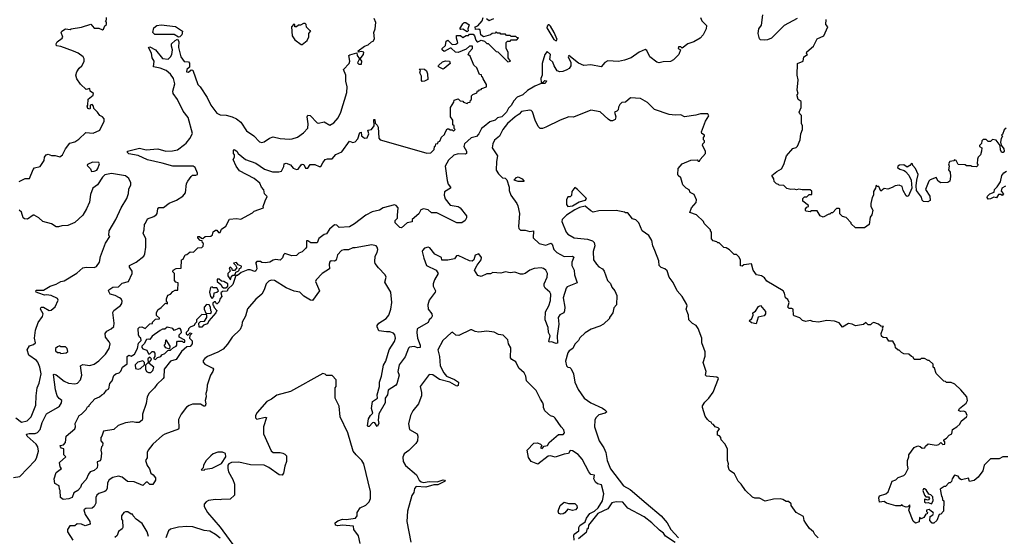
# Model space of a CAD drawing. Extents: x 1861455 to 2058065, y 200073 to 437907.
# Tile 447 of 574: x 2038629 to 2047155, y 336967 to 341446. Entities that reach past the tile are written whole.
import ezdxf

# ---------------------------------------------------------------- set-up
doc = ezdxf.new("R2010")
doc.units = 0

msp = doc.modelspace()

# ---------------------------------------------------------------- linework, layer by layer
at = {"layer": '0CON05XD'}
for points in [[(2045360, 341455), (2045250, 341395), (2045140, 341285), (2045105, 341270), (2045075, 341267.5), (2045045, 341270), (2045035, 341280), (2045022.5, 341325), (2045030, 341365), (2045051.7, 341398.3), (2045063.6, 341486.4)], [(2038625, 340043.3), (2038675, 340070), (2038715, 340070), (2038745, 340146.7), (2038758.3, 340161.7), (2038805, 340172.5), (2038840, 340225), (2038842.5, 340255), (2038857.5, 340275), (2038875, 340278.8), (2038905, 340267.5), (2038935, 340268), (2038975, 340257.5), (2039000, 340275), (2039026.2, 340325), (2039063.3, 340375), (2039105, 340388), (2039140.6, 340409.4), (2039202.3, 340467.7), (2039265, 340462.5), (2039323, 340487), (2039360, 340565), (2039361.2, 340585), (2039346.7, 340605), (2039323.8, 340613.8), (2039303.9, 340643.9), (2039270, 340675), (2039267.5, 340695), (2039255, 340710), (2039240, 340705), (2039240, 340675), (2039235, 340670), (2039220, 340675), (2039212.5, 340695), (2039220, 340705), (2039223, 340757), (2039265, 340790), (2039267.5, 340805), (2039240, 340825), (2039235, 340850), (2039205, 340840), (2039155, 340887.5), (2039122.7, 340932.7), (2039116.2, 340965), (2039123.3, 340995), (2039142.5, 341025), (2039167.5, 341045), (2039187, 341083), (2039187.5, 341105), (2039177.5, 341125), (2039136.1, 341156.1), (2039095, 341173.3), (2038985, 341213.3), (2038948.3, 341218.3), (2038943.3, 341235), (2038953.3, 341255), (2038997.5, 341285), (2039002.5, 341295), (2038987.5, 341335), (2038992.5, 341345), (2039025, 341366.2), (2039065, 341360), (2039075, 341367.5), (2039165, 341380), (2039245, 341407.5), (2039275, 341372.5), (2039315, 341372), (2039345, 341358.8), (2039355, 341362.5), (2039366.7, 341393.3), (2039380, 341405), (2039380, 341425), (2039372.5, 341435), (2039380, 341445), (2039380, 341465)], [(2044523.3, 341465), (2044536.4, 341436.4), (2044577.5, 341395), (2044573.3, 341365), (2044546.7, 341315), (2044522.5, 341285), (2044465.9, 341254.1), (2044414.1, 341235.9), (2044365, 341200), (2044355, 341210), (2044335, 341210), (2044330, 341195), (2044350, 341185), (2044337.5, 341145), (2044291.7, 341098.3), (2044265.6, 341084.4), (2044201.7, 341081.7), (2044165, 341072.5), (2044145, 341076.2), (2044086, 341125), (2044058.3, 341178.3), (2044045, 341187.5), (2043994, 341165), (2043923.3, 341115), (2043865, 341094.3), (2043815, 341084.2), (2043721.7, 341088.3), (2043695, 341073.8), (2043663, 341037), (2043573.6, 341053.6), (2043515, 341048.8), (2043467.7, 341067.7), (2043383.3, 341136.7), (2043377.5, 341125), (2043400, 341075), (2043400, 341045), (2043386, 341024), (2043367.7, 341012.3), (2043332.7, 340997.3), (2043305, 340993.5), (2043283.2, 341003.3), (2043256.6, 341045), (2043245, 341078.8), (2043220.8, 341100.8), (2043226.4, 341145), (2043195, 341170), (2043176.7, 341145), (2043152.5, 341065), (2043152.5, 340965), (2043142.5, 340935), (2043145, 340900), (2043158.3, 340901.7), (2043175, 340917.5), (2043190, 340915), (2043185, 340900), (2043175, 340893.3), (2043145, 340892.5), (2043089.3, 340870.7), (2043027, 340833), (2042986.7, 340795), (2042937, 340773), (2042908.3, 340741.7), (2042885, 340702.5), (2042860.8, 340679.2), (2042843.3, 340645), (2042802.5, 340605), (2042766.2, 340593.8), (2042745, 340574), (2042700.8, 340559.2), (2042650.4, 340519.5), (2042628, 340502), (2042605, 340457.5), (2042585, 340433.3), (2042538.8, 340421.2), (2042481.7, 340368.3), (2042476.2, 340345), (2042496.7, 340305), (2042497.5, 340285), (2042485, 340278.8), (2042425, 340283.8), (2042389.3, 340270.7), (2042340.7, 340229.3), (2042313.6, 340176.4), (2042331.7, 340051.7), (2042340.4, 340020.5), (2042360, 339995), (2042360, 339985), (2042306.4, 339953.6), (2042303.3, 339925), (2042312, 339892), (2042357.1, 339837.1), (2042425, 339827.5), (2042443.3, 339815), (2042497.5, 339745), (2042498.3, 339728.3), (2042487.5, 339705), (2042456.2, 339683.8), (2042415, 339683.3), (2042240, 339770), (2042195, 339771.2), (2042166.2, 339796.2), (2042125, 339807.5), (2042103.6, 339796.4), (2042085, 339762.5), (2042027.5, 339715), (2042026.4, 339693.6), (2041985, 339683.3), (2041935, 339640), (2041920, 339645), (2041880, 339685), (2041881.2, 339705), (2041900, 339725), (2041900.7, 339750.7), (2041907.5, 339815), (2041890, 339835), (2041875, 339840), (2041775, 339813.8), (2041745, 339794.3), (2041680, 339780), (2041625, 339750), (2041527.5, 339675), (2041485, 339651.2), (2041395, 339644), (2041375, 339663.8), (2041353.8, 339666.2), (2041310.4, 339629.5), (2041285, 339590), (2041265, 339583.3), (2041220, 339550), (2041205, 339512.5), (2041150.7, 339510.7), (2041125, 339530), (2041111.7, 339528.3), (2041112.5, 339475), (2041107.5, 339465), (2041076.1, 339433.9), (2041045, 339422.5), (2041025, 339402.5), (2040985, 339397.5), (2040925, 339417.5), (2040913, 339407), (2040905, 339380), (2040885, 339362.5), (2040845, 339367.5), (2040825, 339362.5), (2040795, 339343.8), (2040755, 339337.5), (2040725, 339340), (2040715, 339350), (2040681.7, 339348.3), (2040670, 339335), (2040677, 339327), (2040680, 339305), (2040681.2, 339285), (2040675, 339270), (2040665, 339263.8), (2040625, 339277.5), (2040603.6, 339276.4), (2040546.2, 339253.8), (2040515, 339227.5), (2040501.7, 339228.3), (2040475, 339150), (2040431.7, 339108.3), (2040425, 339092.5), (2040385, 339090), (2040371.7, 339078.3), (2040380, 339045), (2040365, 339030), (2040355, 339000), (2040338.3, 338981.7), (2040331.7, 338981.7), (2040325, 339000), (2040315, 339000), (2040301.7, 338988.3), (2040300, 338975), (2040308.3, 338968.3), (2040311.7, 338951.7), (2040336.7, 338925), (2040327.5, 338905), (2040267.5, 338835), (2040255, 338810), (2040221.7, 338798.3), (2040205, 338780), (2040181.7, 338781.7), (2040180, 338815), (2040195, 338830), (2040228.3, 338831.7), (2040250, 338865), (2040248.3, 338888.3), (2040205, 338890), (2040160, 338845), (2040160, 338825), (2040145, 338810), (2040140, 338795), (2040105, 338780), (2040090, 338765), (2040088.3, 338751.7), (2040070, 338735), (2040071.7, 338721.7), (2040085, 338710), (2040105, 338730), (2040120, 338725), (2040101.7, 338708.3), (2040100, 338685), (2040121.7, 338661.7), (2040122.5, 338635), (2040105, 338614), (2040075, 338610), (2040029.3, 338570.7), (2039985, 338500), (2039934, 338486), (2039880, 338415), (2039877.5, 338345), (2039872.5, 338335), (2039815.6, 338284.4), (2039796, 338255), (2039750.9, 338209.1), (2039732.3, 338177.7), (2039725, 338120), (2039692.5, 338025), (2039693.3, 337985), (2039688, 337975), (2039663.3, 337953.3), (2039635, 337952.5), (2039605, 337960), (2039545, 337951.2), (2039481.7, 337928.3), (2039445, 337892.5), (2039355, 337880), (2039340, 337835), (2039330, 337825), (2039330, 337795), (2039350, 337775), (2039347, 337753), (2039338.3, 337741.7), (2039330, 337715), (2039336.7, 337686.7), (2039332.5, 337635), (2039325, 337622.5), (2039298.3, 337611.7), (2039302.5, 337585), (2039298.3, 337561.7), (2039275, 337537.5), (2039240, 337525), (2039223.6, 337506.4), (2039205, 337460), (2039163.6, 337416.4), (2039155, 337390), (2039132.5, 337365), (2039097, 337343), (2039082.5, 337305), (2039055, 337293.3), (2039005, 337287.5), (2038982.5, 337305), (2038980, 337365), (2038972.5, 337375), (2038970, 337405), (2038933.9, 337423.9), (2038927.5, 337465), (2038945, 337520), (2038990, 337555), (2038978.3, 337568.3), (2038973, 337607), (2039027.5, 337655), (2039010, 337675), (2039010, 337725), (2038991.7, 337731.7), (2038981.7, 337741.7), (2038980, 337755), (2039008.3, 337761.7), (2039025, 337780), (2039030, 337835), (2039105, 337900), (2039112.5, 337915), (2039110, 337945), (2039142.5, 338015), (2039165, 338027.5), (2039203, 338067), (2039215, 338090), (2039230, 338095), (2039230, 338105), (2039280.7, 338159.3), (2039320, 338175), (2039340, 338195), (2039360, 338205), (2039380, 338235), (2039400, 338245), (2039408.3, 338291.7), (2039430, 338315), (2039445, 338360), (2039460, 338375), (2039490, 338385), (2039505, 338400), (2039520, 338435), (2039558.3, 338461.7), (2039560, 338525), (2039575, 338537.5), (2039595, 338530), (2039623, 338547), (2039650, 338595), (2039658.3, 338641.7), (2039680, 338665), (2039677.5, 338685), (2039667.5, 338695)], [(2039667.5, 338695), (2039657.5, 338715), (2039655, 338770), (2039665, 338780), (2039685, 338782.5), (2039715, 338770), (2039755, 338810), (2039778.3, 338811.7), (2039780, 338825), (2039805, 338850), (2039838.3, 338851.7), (2039838.3, 338858.3), (2039812.5, 338882.5), (2039813.3, 338905), (2039825, 338930), (2039855, 338950), (2039891.7, 338988.3), (2039908.3, 338981.7), (2039910, 338995), (2039900, 339005), (2039900, 339025), (2039911.7, 339058.3), (2039935, 339067.5), (2039955, 339090), (2039975, 339100), (2039998.3, 339101.7), (2040000, 339165), (2039981.7, 339171.7), (2039970, 339185), (2039970, 339245), (2039955, 339260), (2039957.5, 339275), (2039985, 339290), (2040028.3, 339291.7), (2040030, 339365), (2040045, 339370), (2040061.7, 339408.3), (2040075, 339410), (2040105, 339432.5), (2040135, 339430), (2040171.7, 339468.3), (2040205, 339470), (2040218.3, 339481.7), (2040220, 339505), (2040211.7, 339511.7), (2040208.3, 339528.3), (2040191.7, 339531.7), (2040170, 339555), (2040170, 339565), (2040185, 339567.5), (2040201.7, 339551.7), (2040215, 339550), (2040235, 339567.5), (2040285, 339570), (2040298.3, 339581.7), (2040303.6, 339606.4), (2040325, 339622.5), (2040335, 339620), (2040351.7, 339601.7), (2040365, 339600), (2040375, 339630), (2040413, 339657), (2040445, 339717.5), (2040505, 339722.5), (2040545, 339717.5), (2040645, 339770), (2040660, 339785), (2040740, 339815), (2040737.5, 339825), (2040753.8, 339875), (2040771.7, 339911.7), (2040750, 339935), (2040741.7, 339971.7), (2040722.5, 339995), (2040708.3, 340028.3), (2040658.3, 340068.3), (2040532.5, 340135), (2040502.5, 340175), (2040477.5, 340235), (2040490, 340255), (2040490, 340275), (2040480, 340285), (2040480, 340315), (2040485, 340320), (2040510, 340305), (2040520, 340285), (2040585, 340232.5), (2040675, 340203.3), (2040748.8, 340148.8), (2040818, 340128), (2040873.6, 340126.4), (2040895, 340132.5), (2040917, 340173), (2040920, 340195), (2040935, 340202.5), (2040975, 340187.5), (2040998.3, 340158.3), (2041025, 340146), (2041041.2, 340148.8), (2041065, 340187.5), (2041075, 340192.5), (2041089.3, 340189.3), (2041105, 340157.5), (2041125, 340160), (2041145, 340190), (2041185, 340190), (2041223, 340173), (2041237, 340173), (2041252.5, 340205), (2041275, 340232.5), (2041295, 340240), (2041335, 340240), (2041365, 340277.5), (2041419.3, 340300.7), (2041485, 340392.5), (2041515, 340382.5), (2041533, 340387), (2041557, 340413), (2041575, 340467.5), (2041585, 340470), (2041590, 340440), (2041598.8, 340428.8), (2041615, 340420), (2041638.3, 340421.7), (2041651.2, 340455), (2041643, 340487), (2041675, 340492.5), (2041697.5, 340525), (2041695, 340580), (2041705, 340580), (2041708.3, 340548.3), (2041725, 340532.5), (2041732, 340515), (2041738.3, 340418.3), (2041750, 340405), (2041963, 340343), (2042155, 340290), (2042188.3, 340291.7), (2042218.3, 340321.7), (2042220, 340345), (2042228.3, 340351.7), (2042231.7, 340368.3), (2042248.3, 340371.7), (2042251.7, 340388.3), (2042268.3, 340391.7), (2042281.7, 340428.3), (2042308.3, 340451.7), (2042311.7, 340468.3), (2042331.7, 340498.3), (2042345, 340500), (2042355, 340490), (2042375, 340490), (2042385, 340480), (2042400, 340495), (2042391.7, 340501.7), (2042390, 340525), (2042380, 340535), (2042380, 340575), (2042360, 340605), (2042360, 340685), (2042388.3, 340731.7), (2042391.7, 340748.3), (2042425, 340760), (2042441.7, 340741.7), (2042465, 340740), (2042471.7, 340731.7), (2042505, 340720), (2042511.7, 340728.3), (2042528.3, 340731.7), (2042531.7, 340748.3), (2042540, 340755), (2042540, 340785), (2042551.7, 340798.3), (2042588.3, 340811.7), (2042591.7, 340828.3), (2042605, 340830), (2042611.7, 340838.3), (2042625, 340840), (2042631.7, 340848.3), (2042670, 340865), (2042670, 340885), (2042641.7, 340931.7), (2042638.3, 340948.3), (2042631.7, 340951.7), (2042628.3, 340968.3), (2042611.7, 340971.7), (2042588.3, 341028.3), (2042561.7, 341051.7), (2042528.3, 341128.3), (2042510, 341145), (2042518.3, 341151.7), (2042520, 341165), (2042550, 341195), (2042550, 341215), (2042523, 341217), (2042495, 341190), (2042425, 341162.5), (2042403.8, 341163.8), (2042365, 341200), (2042355, 341200), (2042305, 341171.2), (2042287.5, 341185), (2042287.5, 341195), (2042317, 341223), (2042321.7, 341258.3), (2042335, 341267.5), (2042375, 341230), (2042405, 341233.3), (2042422.5, 341245), (2042410, 341285), (2042411.7, 341308.3), (2042445, 341310), (2042465, 341290), (2042495, 341307.5), (2042515, 341310), (2042525, 341320), (2042555, 341320), (2042567, 341307), (2042578.3, 341268.3), (2042590, 341255), (2042597, 341253), (2042625, 341267.5), (2042655, 341260), (2042675, 341240), (2042685, 341240), (2042755, 341170), (2042768.3, 341168.3), (2042830, 341105), (2042855, 341080), (2042880, 341085), (2042860, 341115), (2042860, 341165), (2042840, 341195), (2042841.7, 341248.3), (2042851.7, 341258.3), (2042875, 341260), (2042885, 341270), (2042935, 341270), (2042948.3, 341288.3), (2042935, 341290), (2042925, 341300), (2042885, 341300), (2042875, 341310), (2042845, 341310), (2042835, 341320), (2042795, 341320), (2042788.3, 341328.3), (2042765, 341330), (2042755, 341340), (2042745, 341330), (2042720, 341325), (2042707, 341313), (2042645, 341297.5), (2042623, 341313), (2042617.5, 341355), (2042605, 341362.5), (2042575, 341360), (2042572.5, 341385), (2042596.4, 341393.6), (2042632.5, 341435), (2042642.5, 341465)], [(2040055.4, 340364.6), (2040070.8, 340375), (2040102.5, 340415), (2040125, 340460), (2040088.7, 340598.7), (2040045, 340652), (2039994.6, 340754.6), (2039957, 340807), (2039954.3, 340825), (2039971.7, 340888.3), (2039961.4, 340935), (2039935, 340974), (2039896, 341005), (2039845, 341025.6), (2039787, 341037), (2039791.9, 341085), (2039776.9, 341115), (2039769.2, 341155), (2039743.3, 341205), (2039755, 341210), (2039803.8, 341185), (2039865, 341110), (2039915, 341103.8), (2039935.8, 341124.2), (2039946, 341145), (2039950.8, 341185), (2039942, 341215), (2039943.3, 341235), (2039973.8, 341266.2), (2039995, 341276.2), (2040006.3, 341256.3), (2040003.3, 341205), (2040023.1, 341125), (2040054.3, 341084.3), (2040091.7, 341081.7), (2040099.3, 341069.3), (2040100, 341035), (2040075, 341012.5), (2040072.5, 340995), (2040089.3, 340990.7), (2040115, 341010), (2040128.3, 341008.3), (2040172.5, 340885), (2040192.5, 340865), (2040251.3, 340771.3), (2040284.4, 340705), (2040335, 340635.8), (2040365, 340621.4), (2040417.7, 340617.7), (2040470, 340605), (2040507.3, 340587.3), (2040545, 340556.7), (2040591.7, 340481.7), (2040655, 340438.8), (2040706.1, 340386.1), (2040725, 340381.2), (2040745, 340386.2), (2040791.7, 340418.3), (2040825, 340430), (2040885, 340416.2), (2040965, 340411.2), (2040988.3, 340411.7), (2041035, 340426.7), (2041087.5, 340465), (2041122.5, 340505), (2041126.1, 340543.9), (2041118.8, 340605), (2041125, 340618.8), (2041145.5, 340615.5), (2041205, 340552.9), (2041215, 340549.2), (2041265, 340561.2), (2041315, 340531.2), (2041348.3, 340551.7), (2041385.6, 340594.4), (2041410, 340645), (2041460.8, 340815), (2041464, 340865), (2041451.7, 340911.7), (2041452, 340965), (2041432.5, 341015), (2041481.2, 341065), (2041486.2, 341085), (2041478.8, 341135), (2041487.7, 341142.3), (2041547.5, 341157.5), (2041552.5, 341135), (2041572.5, 341105), (2041553, 341073), (2041565, 341061.2), (2041589.1, 341060.9), (2041592.9, 341085), (2041576.2, 341105), (2041605.7, 341145), (2041607.5, 341165), (2041585, 341168.8), (2041563.3, 341163.3), (2041560, 341175), (2041615, 341216), (2041645, 341228), (2041675, 341253.8), (2041690.4, 341259.5), (2041701.2, 341278.8), (2041694, 341335), (2041707.5, 341365), (2041711.7, 341421.7), (2041696.9, 341455)], [(2040005, 341293.8), (2039965.9, 341315.9), (2039797.6, 341317.6), (2039782.2, 341335), (2039789.2, 341375), (2039815, 341393.9), (2039855, 341399.8), (2039977.1, 341387.1), (2040038, 341345), (2040032.2, 341315), (2040015, 341295.7), (2040005, 341293.8)], [(2041075, 341230), (2041117.5, 341265), (2041131.7, 341298.3), (2041133, 341327), (2041150, 341350), (2041141.7, 341351.7), (2041111.7, 341381.7), (2041110, 341405), (2041101.7, 341411.7), (2041085, 341412.5), (2041061.7, 341398.3), (2041043, 341397), (2041025, 341382.5), (2041010, 341385), (2041010, 341405), (2041003, 341407), (2040983.3, 341385), (2040987.5, 341305), (2041010, 341270), (2041065, 341230), (2041075, 341230)], [(2042505, 341340), (2042465, 341362.5), (2042445, 341360), (2042440, 341365), (2042465, 341410), (2042478.3, 341421.7), (2042491.7, 341421.7), (2042521.7, 341401.7), (2042510, 341365), (2042511.7, 341348.3), (2042505, 341340)], [(2042670, 341455), (2042695, 341440), (2042733.9, 341456.1)], [(2043275, 341262.5), (2043282.5, 341275), (2043256.7, 341335), (2043225, 341390), (2043215, 341400), (2043205, 341400), (2043195, 341390), (2043193.3, 341375), (2043254, 341275), (2043275, 341262.5)], [(2045830, 339685), (2045785, 339730), (2045755, 339740), (2045731.7, 339761.7), (2045730, 339805), (2045725, 339810), (2045701.7, 339808.3), (2045668.3, 339771.7), (2045655, 339770), (2045645, 339760), (2045635, 339760), (2045585, 339732.5), (2045560, 339745), (2045535, 339790), (2045485, 339790), (2045475, 339780), (2045440, 339785), (2045433, 339793), (2045433, 339807), (2045445, 339820), (2045460, 339825), (2045460, 339835), (2045411.7, 339871.7), (2045410, 339895), (2045425, 339910), (2045445, 339910), (2045465, 339930), (2045488.3, 339931.7), (2045488.3, 339958.3), (2045475, 339970), (2045405, 339970), (2045375, 339977.5), (2045355, 339970), (2045335, 339977.5), (2045305, 339972.5), (2045273, 339983), (2045247, 340007), (2045205, 340010), (2045198.3, 340018.3), (2045181.7, 340021.7), (2045161.7, 340041.7), (2045160, 340065), (2045142.5, 340095), (2045185, 340130), (2045226.4, 340153.6), (2045245, 340190), (2045267.5, 340265), (2045325, 340330), (2045351.7, 340338.3), (2045365, 340350), (2045387.5, 340405), (2045392.5, 340455), (2045406.7, 340495), (2045406.7, 340525), (2045400, 340545), (2045400, 340615), (2045385, 340630), (2045380, 340645), (2045396.4, 340683.6), (2045396.4, 340736.4), (2045370, 340755), (2045360, 340785), (2045360, 340795), (2045370, 340805), (2045360, 340835), (2045368.8, 340925), (2045360, 340965), (2045363.3, 341065), (2045413, 341087), (2045420, 341125), (2045450, 341145), (2045443, 341153), (2045443.9, 341166.1), (2045503.3, 341215), (2045535, 341280), (2045593, 341307), (2045627.5, 341385), (2045610, 341405), (2045611.7, 341448.3)], [(2042295, 341017.5), (2042260, 341035), (2042253, 341043), (2042255, 341050), (2042290, 341080), (2042315, 341090), (2042350, 341085), (2042357.5, 341065), (2042305, 341022.5), (2042295, 341017.5)], [(2042115, 340910), (2042108.3, 340918.3), (2042107.5, 340955), (2042092.5, 340985), (2042100, 341005), (2042090, 341015), (2042095, 341020), (2042135, 341017.5), (2042151.7, 341001.7), (2042160, 340975), (2042161.7, 340928.3), (2042135, 340913.3), (2042115, 340910)], [(2046778.3, 338238.3), (2046727, 338287), (2046695, 338300), (2046655, 338300), (2046645, 338310), (2046631.7, 338311.7), (2046565, 338380), (2046550, 338425), (2046540, 338435), (2046538.3, 338458.3), (2046505, 338490), (2046495, 338490), (2046465, 338510), (2046435, 338510), (2046425, 338500), (2046375, 338500), (2046365, 338520), (2046350, 338525), (2046327, 338547), (2046285, 338550), (2046265, 338560), (2046245, 338580), (2046235, 338580), (2046211.7, 338601.7), (2046210, 338625), (2046188.3, 338658.3), (2046155, 338660), (2046138.3, 338688.3), (2046105, 338690), (2046091.7, 338701.7), (2046087.5, 338725), (2046102.5, 338765), (2046100, 338775), (2046110, 338785), (2046085, 338790), (2046067, 338807), (2046025, 338820), (2046010, 338815), (2045995, 338800), (2045975, 338800), (2045955, 338820), (2045937, 338803), (2045865, 338792.5), (2045837, 338807), (2045805, 338812.5), (2045755, 338780), (2045725, 338816.7), (2045685, 338833.3), (2045618.3, 338838.3), (2045545, 338823.3), (2045498.3, 338828.3), (2045475, 338837.5), (2045435, 338830), (2045408.3, 338838.3), (2045385, 338860), (2045335, 338880), (2045330, 338885), (2045327.5, 338935), (2045315, 338942.5), (2045293, 338943), (2045280, 338955), (2045293.3, 338995), (2045279.3, 339019.3), (2045260, 339035), (2045252.5, 339075), (2045240, 339095), (2045099.3, 339179.3), (2045077.7, 339207.7), (2045052.5, 339225), (2045010, 339235), (2044980, 339275), (2044965, 339330), (2044898.3, 339321.7), (2044885, 339310), (2044871.7, 339311.7), (2044870, 339365), (2044855, 339390), (2044835, 339410), (2044815, 339410), (2044775, 339450), (2044747, 339467), (2044725, 339470), (2044685, 339510), (2044675, 339510), (2044665, 339520), (2044635, 339530), (2044620, 339545), (2044620, 339605), (2044610, 339615), (2044610, 339625), (2044555, 339680), (2044550, 339695), (2044490, 339755), (2044432.5, 339775), (2044446.4, 339813.6), (2044487.7, 339862.3), (2044490, 339885), (2044469.3, 339929.3), (2044435, 339947.5), (2044425, 339970), (2044400, 339985), (2044370, 340015), (2044353.8, 340075), (2044330, 340095), (2044328, 340105), (2044332, 340155), (2044365, 340196.7), (2044441.7, 340228.3), (2044495, 340230), (2044505, 340220), (2044515, 340220), (2044520, 340235), (2044567.5, 340285), (2044567, 340307), (2044542.5, 340355), (2044545, 340370), (2044560, 340385), (2044560, 340395), (2044550, 340405), (2044550, 340425), (2044560, 340435), (2044560, 340445), (2044535, 340460), (2044532.5, 340475), (2044567.5, 340565), (2044597, 340613), (2044588.3, 340628.3), (2044525, 340630), (2044485, 340616.7), (2044385, 340603.8), (2044355, 340621.2), (2044305, 340618), (2044253.9, 340623.9), (2044126.4, 340666.4), (2044065, 340727.5), (2044005, 340762.5), (2043917, 340767), (2043875, 340730), (2043843, 340727), (2043825, 340710), (2043813, 340687), (2043810, 340665), (2043798.3, 340651.7), (2043780, 340645), (2043790, 340605), (2043785, 340580), (2043761.7, 340568.3), (2043745, 340570), (2043725, 340582), (2043655, 340646.7), (2043575, 340660), (2043425, 340600), (2043385, 340602.5), (2043310, 340575), (2043185.9, 340514.1), (2043155, 340503.3), (2043135, 340503.3), (2043119.3, 340519.3), (2043091.2, 340575), (2043068.3, 340648.3), (2043058.3, 340658.3), (2043045, 340660), (2042975, 340651.2), (2042953.1, 340626.9), (2042918, 340605), (2042852.9, 340545), (2042812.5, 340495), (2042782.5, 340435), (2042739.6, 340400.5), (2042725, 340370), (2042720, 340335), (2042766.4, 340266.4), (2042757.5, 340215), (2042755, 340140), (2042775, 340110), (2042810, 340075), (2042831.7, 340071.7), (2042847, 340057), (2042867.5, 339995), (2042867.5, 339965), (2042882.5, 339925), (2042933.6, 339853.6), (2042941.7, 339831.7), (2042956, 339765), (2042947, 339653), (2042950, 339635), (2042965, 339621.2), (2043005, 339621.4), (2043045, 339610), (2043077.5, 339615), (2043074, 339555), (2043126.3, 339506.3), (2043185, 339492.5), (2043228.8, 339508.8), (2043239.1, 339499.1), (2043254.2, 339455), (2043278.8, 339428.8), (2043345, 339394.2), (2043415, 339396), (2043426.4, 339386.4), (2043408.8, 339345), (2043409.2, 339315), (2043430.8, 339275), (2043433.2, 339233.2), (2043456.7, 339165), (2043369.3, 339130.7), (2043361.2, 339118.8), (2043336, 339035), (2043349.4, 338955), (2043347.9, 338922.1), (2043340, 338905), (2043305, 338886.2), (2043291.9, 338865), (2043296.7, 338805), (2043283.8, 338705), (2043287, 338643), (2043275, 338640), (2043235, 338653.8), (2043215, 338650), (2043210, 338655), (2043222.5, 338705), (2043206.7, 338735), (2043206.4, 338776.4), (2043179.5, 338845), (2043182.9, 338912.9), (2043210, 338965), (2043225, 339012.5), (2043227.1, 339065), (2043218.8, 339085), (2043179.5, 339119.5), (2043170.6, 339135), (2043171.4, 339155), (2043195.7, 339215), (2043200, 339245), (2043186.2, 339275), (2043165, 339290), (2043145, 339294), (2043085, 339290), (2043045, 339273.8), (2043005, 339244.2), (2042985, 339239.4), (2042965, 339239.4), (2042915, 339255.8), (2042875, 339250.6), (2042835, 339259.2), (2042795, 339247.5), (2042725, 339254), (2042705, 339243.8), (2042675, 339243.3), (2042625, 339219.4), (2042595, 339227.5), (2042568.5, 339275), (2042590.9, 339319.1), (2042626, 339365), (2042626.7, 339385), (2042605, 339416.7), (2042572.5, 339405), (2042562.5, 339365), (2042546.4, 339353.6), (2042525, 339356.7), (2042425, 339402.5), (2042411.7, 339398.3), (2042395, 339372.5), (2042335, 339360), (2042285, 339360), (2042280, 339385), (2042225, 339413.3), (2042179.3, 339469.3), (2042165, 339472.5), (2042133.8, 339466.2), (2042116.7, 339445), (2042113.8, 339435), (2042127.7, 339377.7), (2042151.2, 339315), (2042234.3, 339274.3), (2042253.8, 339245), (2042219.7, 339190.3), (2042208.1, 339155), (2042208.6, 339135), (2042228.8, 339095), (2042227.5, 339085), (2042173.5, 339015), (2042161.9, 338975), (2042166.8, 338936.8), (2042197.5, 338895), (2042202, 338875), (2042191.7, 338858.3), (2042173.3, 338845), (2042165, 338820), (2042072, 338765), (2042067.1, 338735), (2042074.4, 338685), (2042095.6, 338625), (2042095.7, 338604.3), (2042075, 338600), (2042045, 338611.4), (2042005, 338606), (2041995, 338597.5), (2041967.4, 338522.6), (2041914.4, 338455), (2041904.3, 338395.7), (2041915.8, 338365), (2041895, 338288.8), (2041884, 338275), (2041820, 338235), (2041814.2, 338195), (2041793.8, 338165), (2041792.5, 338125), (2041738, 338028), (2041732.5, 337975), (2041738.8, 337945), (2041725, 337920), (2041705, 337950), (2041695, 337952.5), (2041685, 337950), (2041655, 337920), (2041645, 337920), (2041640, 337925), (2041650, 337985), (2041666.7, 338015), (2041686.7, 338035), (2041676.1, 338076.1), (2041683.3, 338135), (2041726.7, 338165), (2041725.7, 338195), (2041743.5, 338265), (2041744.5, 338305), (2041762.2, 338355), (2041780.5, 338449.5), (2041800, 338485), (2041829.4, 338585), (2041875, 338656.2), (2041882.9, 338685), (2041877.5, 338715), (2041865, 338728.8), (2041835, 338741.2), (2041805, 338738.6), (2041738.3, 338748.3), (2041723.6, 338783.6), (2041723.3, 338795), (2041740, 338815), (2041803.3, 338855), (2041826.7, 338885), (2041843.3, 338935), (2041850, 338995), (2041842.5, 339085), (2041790.7, 339170.7), (2041803.3, 339215), (2041793.3, 339235), (2041734.5, 339294.5), (2041708, 339332), (2041703, 339347), (2041706, 339395), (2041723.7, 339426.3), (2041729.5, 339455), (2041725.7, 339475), (2041715, 339485.8), (2041677, 339493), (2041535, 339466.7), (2041515, 339468.8), (2041475, 339450), (2041435, 339450), (2041416.4, 339443.6), (2041381.7, 339408.3), (2041369.3, 339360.7), (2041356.2, 339353.8), (2041325, 339354.2), (2041314.5, 339345.5), (2041309.1, 339325), (2041312.5, 339285), (2041246.7, 339245), (2041195, 339190), (2041190.8, 339175), (2041224.4, 339095), (2041165, 339012.5), (2041146.7, 339015), (2041089.3, 339049.3), (2041055, 339083.3), (2041005, 339093.3), (2040935, 339120), (2040835, 339183.8), (2040805, 339186.7), (2040785, 339180), (2040763.3, 339155), (2040745.9, 339104.1), (2040725, 339067.5), (2040675, 339022.5), (2040601.7, 338938.3), (2040583.8, 338875), (2040556, 338825), (2040553.8, 338793.8), (2040538.8, 338761.2), (2040467.5, 338695), (2040428.3, 338631.7), (2040389.6, 338590.5), (2040345.9, 338564.1), (2040253.9, 338526.1), (2040230.7, 338509.3), (2040218.3, 338491.7), (2040218.3, 338478.3), (2040230.7, 338460.7), (2040300, 338425), (2040307.5, 338415), (2040302.5, 338395), (2040280, 338365), (2040251.7, 338278.3), (2040250, 338235), (2040240, 338205), (2040244, 338175), (2040234.2, 338145), (2040240.6, 338115), (2040235, 338096.2), (2040222.5, 338095), (2040195, 338113.3), (2040125, 338112.5), (2040095, 338102.5), (2040073.6, 338086.4), (2040027.5, 338025), (2040005, 337980), (2040007.5, 337905), (2040003, 337897), (2039886.1, 337853.9), (2039865, 337840), (2039782.5, 337765), (2039742.5, 337715), (2039732.5, 337695), (2039731.7, 337648.3), (2039717.5, 337625), (2039731.4, 337581.4), (2039751.7, 337551.7), (2039763.8, 337515), (2039785, 337501.2), (2039806.2, 337475), (2039806.2, 337455), (2039783, 337417), (2039755, 337416.2), (2039735.8, 337435.8), (2039725, 337436.2), (2039695, 337408.8), (2039619.8, 337439.8), (2039562.6, 337442.6), (2039515, 337479.2), (2039485, 337488.1), (2039435, 337478.5), (2039402.9, 337457.1), (2039390.2, 337429.8), (2039386.5, 337385), (2039376.9, 337365), (2039365, 337354.4), (2039315, 337338.1), (2039295.5, 337324.4), (2039288.6, 337305), (2039287.8, 337255), (2039272.9, 337225), (2039255, 337211.1), (2039202.1, 337207.9), (2039184.4, 337195.6), (2039195, 337156.2), (2039237.1, 337095), (2039237.8, 337072.2), (2039195, 337058.6), (2039165, 337071.4), (2039125.8, 337074.2), (2039105, 337059.2), (2039063.2, 337056.8), (2039042.5, 337027.5), (2039041.9, 337005), (2039088, 336935)], [(2047170, 340505), (2047155, 340490), (2047138.3, 340451.7), (2047130, 340445), (2047140, 340435), (2047127.5, 340415), (2047122.5, 340385), (2047128.3, 340358.3), (2047150, 340325), (2047152.5, 340305), (2047145, 340293.3), (2047133, 340293), (2047123.3, 340315), (2047120, 340355), (2047085, 340402.5), (2047053.6, 340406.4), (2047035, 340390), (2047015, 340390), (2046997, 340407), (2046973, 340407), (2046960, 340395), (2046958.3, 340371.7), (2046940, 340355), (2046940, 340345), (2046960, 340335), (2046957.5, 340305), (2046950, 340275), (2046930, 340255), (2046923, 340237), (2046920, 340195), (2046930, 340185), (2046915, 340170), (2046875, 340172.5), (2046865, 340180), (2046828.3, 340178.3), (2046815, 340187.5), (2046755, 340190), (2046737.5, 340225), (2046725, 340230), (2046717, 340223), (2046683.6, 340216.4), (2046672.5, 340195), (2046676.7, 340175), (2046672.5, 340145), (2046686.7, 340125), (2046690, 340085), (2046684, 340046), (2046665.9, 340034.1), (2046605, 340032), (2046583.3, 340045), (2046565, 340076.7), (2046511.7, 340058.3), (2046500, 340045), (2046473.8, 339975), (2046510, 339915), (2046511.7, 339878.3), (2046493, 339867), (2046455, 339870), (2046445, 339880), (2046438.3, 339908.3), (2046395.9, 339965.9), (2046391.2, 340005), (2046396.2, 340055), (2046410, 340105), (2046386.2, 340155), (2046361.7, 340181.7), (2046360, 340195), (2046351.7, 340198.3), (2046338.3, 340181.7), (2046315, 340167.5), (2046285, 340188.8), (2046246.2, 340183.8), (2046233.6, 340176.4), (2046230, 340165), (2046249.3, 340149.3), (2046287.5, 340137.5), (2046298.3, 340128.3), (2046328.8, 340098.8), (2046348.8, 340055), (2046353.3, 339985), (2046325, 339920), (2046315, 339912.5), (2046305, 339920), (2046280, 339965), (2046270, 340000), (2046245, 340012.5), (2046210, 340005), (2046185, 339990), (2046145, 339977.5), (2046115, 339982.5), (2046085, 339960), (2046068.3, 339998.3), (2046055, 340000), (2046045, 340010), (2046040, 339985), (2046021.2, 339955), (2046023.3, 339925), (2046010, 339905), (2045998.3, 339851.7), (2046000, 339825), (2046016.7, 339795), (2046007, 339753), (2045992.5, 339735), (2045985, 339670), (2045945, 339642.5), (2045865, 339640), (2045830, 339675), (2045830, 339685)], [(2038575, 337477.3), (2038628.8, 337485), (2038762, 337625), (2038774.4, 337645.6), (2038790.6, 337705), (2038784.4, 337744.4), (2038772.5, 337765), (2038694.2, 337835), (2038686.4, 337853.6), (2038710.7, 337859.3), (2038762.4, 337857.6), (2038782, 337868), (2038805.3, 337894.7), (2038822.7, 337955), (2038861.1, 338028.9), (2038957.3, 338082.7), (2038972.5, 338095), (2038990, 338125), (2038992.5, 338145), (2038970.7, 338160.7), (2038953.9, 338183.9), (2038937.7, 338237.7), (2038920.9, 338369.1), (2038926.7, 338373.3), (2038945, 338368.5), (2039015, 338311.5), (2039052.5, 338295), (2039105, 338288), (2039128.8, 338295), (2039155.7, 338325), (2039165.7, 338365), (2039156.2, 338445), (2039175, 338455.6), (2039235, 338447.1), (2039275, 338459.2), (2039315, 338489.2), (2039370.8, 338545), (2039404.2, 338595), (2039412, 338635), (2039404.4, 338654.4), (2039371.9, 338695), (2039368.1, 338725), (2039383.6, 338746.4), (2039420, 338765), (2039443.3, 338785), (2039448, 338815), (2039435, 338907.5), (2039444.5, 338925.5), (2039501.7, 338968.3), (2039513.8, 338985), (2039516, 339005), (2039506.7, 339025), (2039492.5, 339035), (2039455, 339054.2), (2039412.5, 339065), (2039396.7, 339095), (2039400, 339105), (2039435, 339126.2), (2039485, 339131.2), (2039517.3, 339162.7), (2039570, 339175), (2039603.3, 339245), (2039603.3, 339265), (2039580.4, 339300.5), (2039580, 339315), (2039636.1, 339343.9), (2039703.6, 339396.4), (2039712.5, 339415), (2039720, 339475), (2039720, 339545), (2039696.7, 339595), (2039706, 339625), (2039708.3, 339671.7), (2039717, 339683), (2039735, 339720), (2039790.7, 339739.3), (2039813.9, 339756.1), (2039820, 339765), (2039823.8, 339805), (2039832.9, 339817.1), (2039875, 339817.5), (2039924.5, 339855.5), (2039987.7, 339882.3), (2040042.5, 339915), (2040063.9, 339946.1), (2040074.2, 340025), (2040083.8, 340045), (2040112.3, 340087.7), (2040125, 340097.5), (2040155, 340097.5), (2040167.5, 340105), (2040167.5, 340115), (2040147.5, 340165), (2040130, 340175), (2039955, 340175.4), (2039863.4, 340203.4), (2039735, 340232), (2039655, 340268.8), (2039575, 340284), (2039563.3, 340295), (2039562.5, 340305), (2039665, 340332.5), (2039725, 340316.5), (2039825, 340325.4), (2039895, 340306.4), (2039952, 340308), (2039995, 340317.1), (2040055.4, 340364.6)], [(2039250, 340130), (2039275, 340133.3), (2039297.3, 340142.7), (2039306.7, 340155), (2039320, 340195), (2039315, 340207.5), (2039258.3, 340211.7), (2039215, 340190), (2039213, 340183), (2039242.5, 340152.5), (2039250, 340130)], [(2038595, 337993.3), (2038645, 337956.2), (2038692.7, 337967.3), (2038727.3, 338002.7), (2038768.8, 338105), (2038770, 338185), (2038780, 338255), (2038796, 338295), (2038814.3, 338375), (2038802.9, 338435), (2038786.4, 338476.4), (2038775, 338491.2), (2038706.5, 338536.5), (2038694, 338585), (2038712.4, 338617.6), (2038749.6, 338630.5), (2038766.7, 338645), (2038756.7, 338685), (2038766.2, 338755), (2038789.3, 338820.7), (2038825, 338872.5), (2038832, 338895), (2038809.4, 338935), (2038810.8, 338949.2), (2038815.6, 338954.4), (2038835, 338954.5), (2038885, 338926), (2038901.7, 338928.3), (2038935, 338957.5), (2038962.5, 339015), (2038955, 339030), (2038900, 339055), (2038860.7, 339060.7), (2038845, 339058.8), (2038795, 339073.8), (2038772.5, 339085), (2038767.5, 339095), (2038775, 339102.5), (2038835, 339100), (2038893.2, 339136.8), (2038945, 339154.3), (2038985, 339176), (2039015, 339182.5), (2039122.3, 339247.7), (2039175, 339294), (2039205, 339300.8), (2039273, 339297), (2039295, 339307.5), (2039318.8, 339345), (2039328.3, 339391.7), (2039371.9, 339508.1), (2039410, 339565), (2039400, 339575), (2039402.5, 339615), (2039462.5, 339715), (2039507.5, 339815), (2039557.5, 339895), (2039571.7, 339938.3), (2039573, 339977), (2039592.5, 340015), (2039591.7, 340031.7), (2039575, 340070), (2039545, 340092.5), (2039425, 340112.5), (2039365, 340100), (2039345, 340080), (2039302.5, 340015), (2039262.5, 339985), (2039240.7, 339929.3), (2039233.3, 339865), (2039207.5, 339805), (2039175, 339752.5), (2039105, 339687.5), (2039045, 339662.5), (2038995, 339660), (2038965, 339648.8), (2038945, 339650), (2038905, 339676.2), (2038830, 339695), (2038795, 339727.5), (2038755, 339750), (2038745, 339750), (2038695, 339715.8), (2038669.6, 339719.5), (2038658.8, 339728.8), (2038645, 339776.7), (2038625, 339793.3)], [(2047165, 340002.5), (2047132.5, 339985), (2047128.3, 339958.3), (2047146.7, 339935), (2047137, 339923), (2047125, 339930), (2047105, 339930), (2047088.3, 339901.7), (2047065, 339907.5), (2047035, 339892.5), (2047015, 339890), (2047007.5, 339905), (2047010, 339915), (2047030, 339935), (2047068.3, 339951.7), (2047070, 339975), (2047093, 339997), (2047120.7, 340039.3), (2047133.3, 340095), (2047150.7, 340119.3), (2047175, 340132.5)], [(2042995, 340042.5), (2042945, 340042.5), (2042910, 340055), (2042931.2, 340078.8), (2042945, 340082.5), (2042980, 340065), (2042995, 340050), (2042995, 340042.5)], [(2043375, 339827.5), (2043415, 339832), (2043473, 339867), (2043528.3, 339881.7), (2043537.5, 339895), (2043460, 339975), (2043435, 339990), (2043410, 339955), (2043408.3, 339921.7), (2043395, 339910), (2043375, 339910), (2043363, 339883), (2043363.6, 339843.6), (2043375, 339827.5)], [(2045543.3, 336953.3), (2045515, 336982.5), (2045502.5, 337005), (2045467.5, 337035), (2045435, 337080), (2045423, 337103), (2045415, 337140), (2045353.6, 337173.6), (2045310, 337235), (2045308.3, 337248.3), (2045285, 337270), (2045265, 337270), (2045237, 337287), (2045215, 337292.5), (2045155, 337290), (2045085, 337272.5), (2045035, 337297.5), (2044995, 337297.5), (2044975, 337307.5), (2044913.6, 337363.6), (2044875, 337420), (2044850, 337445), (2044819.3, 337509.3), (2044782.5, 337535), (2044772.5, 337545), (2044762.5, 337575), (2044767.5, 337595), (2044757.5, 337625), (2044757, 337727), (2044735, 337770), (2044703, 337803), (2044700, 337825), (2044688.3, 337838.3), (2044670, 337845), (2044670, 337875), (2044690, 337895), (2044677, 337907), (2044650, 337915), (2044636.4, 337936.4), (2044625, 337940), (2044616.4, 337956.4), (2044601.7, 337961.7), (2044585, 337980), (2044565, 338010), (2044541.2, 338085), (2044542.3, 338097.7), (2044560.8, 338129.2), (2044596.2, 338165), (2044635, 338217.5), (2044680, 338335), (2044667, 338347), (2044577, 338357), (2044567.5, 338365), (2044573, 338397), (2044546.7, 338475), (2044565, 338530), (2044565.8, 338565.8), (2044536.7, 338645), (2044536.7, 338685), (2044505, 338770), (2044487.5, 338795), (2044455, 338812.5), (2044424.1, 338844.1), (2044420, 338885), (2044401.2, 338935), (2044408.8, 338965), (2044405.9, 338975.9), (2044366.2, 339045), (2044323.3, 339095), (2044288.3, 339168.3), (2044253.3, 339215), (2044235, 339267.5), (2044216.1, 339286.1), (2044185, 339297.5), (2044167.5, 339315), (2044162.5, 339355), (2044127.5, 339445), (2044110, 339485), (2044101.7, 339531.7), (2044077.5, 339575), (2044020, 339615), (2043990, 339685), (2043965, 339710), (2043935, 339720), (2043895, 339770), (2043875, 339770), (2043867, 339777), (2043795, 339792.5), (2043645, 339787.5), (2043595, 339777.5), (2043575, 339787.5), (2043525, 339830), (2043475, 339816.7), (2043435, 339798), (2043365, 339750.8), (2043326.7, 339715), (2043322.5, 339695), (2043361.2, 339605), (2043375, 339586.7), (2043430, 339555), (2043545, 339544), (2043587.9, 339527.9), (2043603.8, 339515), (2043608, 339485), (2043594, 339435), (2043596.7, 339365), (2043623.3, 339325), (2043644.3, 339304.3), (2043675, 339286.2), (2043691.2, 339265), (2043718.8, 339185), (2043745, 339157.5), (2043756.4, 339126.4), (2043783.3, 339095), (2043800, 339055), (2043796.4, 338973.6), (2043772.3, 338947.7), (2043763.8, 338905), (2043737.5, 338865), (2043737.5, 338855), (2043685, 338807.5), (2043651.7, 338788.3), (2043578.3, 338761.7), (2043525, 338730), (2043480.7, 338689.3), (2043466.4, 338663.6), (2043437, 338633), (2043417.5, 338595), (2043387.5, 338575), (2043375, 338557.5), (2043356.2, 338485), (2043363.8, 338445), (2043375, 338433.3), (2043391.7, 338431.7), (2043405, 338420), (2043423.3, 338375), (2043436.7, 338305), (2043465, 338240), (2043516.1, 338166.1), (2043575, 338123.3), (2043675, 338078.8), (2043696.7, 338065), (2043712.5, 338045), (2043700, 338035), (2043645, 338021.2), (2043616.7, 337995), (2043610, 337975), (2043606.2, 337915), (2043646.2, 337795), (2043685.7, 337735.7), (2043703.8, 337695), (2043716, 337625), (2043745, 337552), (2043858.8, 337405), (2043915, 337372.9), (2044054.2, 337255), (2044185, 337143.8), (2044236, 337085), (2044266.7, 337025), (2044335, 336953.5)], [(2040455, 339190), (2040460, 339215), (2040475, 339230), (2040488.3, 339231.7), (2040498.3, 339241.7), (2040501.7, 339258.3), (2040520, 339265), (2040530, 339275), (2040531.7, 339288.3), (2040547.5, 339295), (2040548.3, 339308.3), (2040521.7, 339321.7), (2040505, 339340), (2040480, 339335), (2040498.3, 339318.3), (2040510, 339295), (2040488.3, 339271.7), (2040471.7, 339271.7), (2040470, 339285), (2040455, 339300), (2040442.5, 339295), (2040450, 339265), (2040430, 339245), (2040430, 339225), (2040455, 339190)], [(2040415, 339120), (2040430, 339135), (2040430, 339155), (2040397, 339177), (2040375, 339180), (2040357, 339197), (2040340, 339195), (2040340, 339175), (2040369.3, 339149.3), (2040380.7, 339130.7), (2040395, 339120), (2040415, 339120)], [(2040295, 339030), (2040310, 339045), (2040311.7, 339078.3), (2040337, 339083), (2040350, 339095), (2040335, 339122.5), (2040305, 339120), (2040295, 339130), (2040280, 339125), (2040272.5, 339085), (2040280, 339045), (2040295, 339030)], [(2040285, 338900), (2040290, 338915), (2040283, 338923), (2040280, 338955), (2040270, 338975), (2040245, 338977.5), (2040226.7, 338955), (2040227.5, 338935), (2040241.7, 338901.7), (2040285, 338900)], [(2045005, 338810), (2044965, 338818), (2044946.7, 338835), (2044970, 338855), (2044980, 338885), (2044977.5, 338905), (2045000.7, 338919.3), (2045025, 338959.2), (2045045, 338968), (2045088, 338915), (2045088, 338895), (2045075, 338877.5), (2045023.6, 338866.4), (2045005, 338810)], [(2039805, 338500), (2039823, 338517), (2039850, 338525), (2039860, 338540), (2039885, 338552.5), (2039911.7, 338578.3), (2039935, 338580), (2039960, 338605), (2039983, 338617), (2039990, 338625), (2039988.3, 338651.7), (2039995, 338660), (2040035, 338660), (2040045, 338650), (2040058.3, 338651.7), (2040058.3, 338668.3), (2040010, 338695), (2040010, 338715), (2040030, 338735), (2040027.5, 338755), (2040018.3, 338768.3), (2040005, 338770), (2039965, 338750), (2039955, 338770), (2039905, 338780), (2039885, 338762.5), (2039865, 338762.5), (2039845, 338752.5), (2039776.7, 338703.3), (2039757, 338673), (2039745, 338677.5), (2039727, 338673), (2039707.5, 338635), (2039687.5, 338615), (2039687.5, 338605), (2039695, 338592.5), (2039730, 338580), (2039745, 338550), (2039755, 338550), (2039775, 338570), (2039788.3, 338568.3), (2039800, 338555), (2039800, 338525), (2039790, 338515), (2039790, 338505), (2039805, 338500)], [(2043535.7, 337124.3), (2043565.8, 337164.2), (2043605, 337185.8), (2043636.7, 337213.3), (2043674.3, 337275), (2043686.7, 337335), (2043666.7, 337415), (2043632.3, 337422.3), (2043615, 337436.2), (2043601.2, 337465), (2043605, 337496.2), (2043575, 337503.3), (2043556.7, 337525), (2043500, 337635), (2043465.9, 337675.9), (2043415, 337708.8), (2043395, 337710), (2043380, 337685), (2043345, 337680), (2043265, 337652.5), (2043226.4, 337666.4), (2043205, 337663.3), (2043115, 337593.3), (2043057.5, 337615), (2043035, 337650), (2043023.8, 337715), (2043080, 337775), (2043113, 337777), (2043140, 337765), (2043150, 337755), (2043137.5, 337735), (2043151.7, 337728.3), (2043171.7, 337748.3), (2043200, 337755), (2043215, 337780), (2043295, 337850), (2043335, 337850), (2043347.5, 337865), (2043340.7, 337890.7), (2043316.4, 337916.4), (2043265, 337992.5), (2043255, 338002.5), (2043225, 338012.5), (2043177.5, 338055), (2043163.3, 338085), (2043163.3, 338105), (2043160, 338125), (2043137.5, 338155), (2043100.7, 338230.7), (2043017.5, 338315), (2043012.5, 338355), (2042997.5, 338385), (2042950, 338425), (2042925, 338480), (2042890.7, 338500.7), (2042880, 338515), (2042881.7, 338601.7), (2042862.5, 338635), (2042855, 338670), (2042815, 338710), (2042775, 338717.5), (2042737, 338737), (2042675, 338746.7), (2042605, 338737.5), (2042573, 338743), (2042545, 338757.5), (2042533, 338757), (2042431.7, 338708.3), (2042405, 338710), (2042377, 338737), (2042365, 338732.5), (2042292.5, 338665), (2042250, 338585), (2042262.9, 338525), (2042269.4, 338445), (2042302, 338385), (2042324.2, 338354.2), (2042395, 338328), (2042430, 338305), (2042426.1, 338273.9), (2042415, 338270), (2042353.2, 338303.2), (2042265, 338325.7), (2042205, 338366), (2042175, 338370), (2042096.7, 338265), (2042107.5, 338215), (2042107.5, 338185), (2042101.7, 338171.7), (2042083.3, 338115), (2042033.3, 338055), (2042012.5, 338015), (2041997, 337943), (2042003.6, 337893.6), (2042070, 337855), (2042077.5, 337835), (2042072.5, 337795), (2042059.3, 337770.7), (2041999.3, 337710.7), (2041957, 337683), (2041947, 337653), (2041950, 337615), (2041970.4, 337580.5), (2042065, 337500), (2042088.1, 337455), (2042105, 337440.4), (2042125, 337434.5), (2042175, 337442.9), (2042245, 337440), (2042295.9, 337455.9), (2042307.5, 337455), (2042312.5, 337445), (2042250, 337415), (2042215, 337413.8), (2042146.3, 337393.7), (2042062, 337398), (2042048.3, 337381.7), (2042041.7, 337348.3), (2042025, 337320), (2041986, 337185), (2041980.8, 337095), (2042016.1, 336916.1)], [(2039925, 338590), (2039895, 338600), (2039880, 338625), (2039890, 338635), (2039895, 338670), (2039930, 338615), (2039925, 338590)], [(2038985, 338552.5), (2039031.7, 338558.3), (2039045, 338570), (2039040, 338595), (2039025, 338610), (2038985, 338610), (2038975, 338617.5), (2038955, 338610), (2038940, 338595), (2038940, 338575), (2038955, 338560), (2038975, 338560), (2038985, 338552.5)], [(2039765, 338387.5), (2039782.5, 338405), (2039790, 338435), (2039750, 338465), (2039750, 338475), (2039765, 338490), (2039770, 338505), (2039755, 338520), (2039737.5, 338505), (2039740, 338475), (2039718.3, 338451.7), (2039717, 338417), (2039726.7, 338396.7), (2039745, 338387.5), (2039765, 338387.5)], [(2039655, 338417.5), (2039675, 338422.5), (2039710, 338455), (2039710, 338475), (2039695, 338487.5), (2039653, 338477), (2039630, 338455), (2039631.7, 338421.7), (2039655, 338417.5)], [(2041577.5, 336905), (2041561.7, 336971.7), (2041522.5, 337025), (2041520, 337055), (2041425, 337062.9), (2041385, 337056.8), (2041362.7, 337065), (2041360, 337085), (2041385, 337102.9), (2041425, 337115.4), (2041455, 337112.1), (2041536.7, 337125), (2041552.5, 337145), (2041552.5, 337175), (2041577.5, 337215), (2041625, 337237.5), (2041653.6, 337266.4), (2041666.7, 337295), (2041666.7, 337355), (2041610, 337595), (2041592.5, 337625), (2041542.3, 337672.3), (2041517.5, 337705), (2041471.2, 337865), (2041403.6, 338003.6), (2041396.4, 338096.4), (2041360, 338165), (2041360, 338255), (2041370, 338265), (2041370, 338325), (2041335, 338360), (2041285, 338360), (2041273, 338373), (2041255, 338380), (2040975, 338222.5), (2040855, 338190), (2040810, 338155), (2040770, 338135), (2040685, 338040), (2040670, 338015), (2040670, 337995), (2040683, 337983), (2040755, 338000), (2040767, 337997), (2040741.2, 337915), (2040740, 337855), (2040807, 337707), (2040825, 337692.5), (2040885, 337692.5), (2040907, 337687), (2040925, 337680), (2040940, 337665), (2040940, 337615), (2040923.6, 337576.4), (2040912.5, 337515), (2040902.9, 337497.1), (2040875, 337499.2), (2040786, 337565), (2040745, 337583.3), (2040626.4, 337586.4), (2040525, 337610), (2040463.6, 337606.4), (2040440, 337595), (2040430, 337585), (2040430, 337555), (2040437.5, 337525), (2040475, 337460), (2040489.3, 337419.3), (2040490, 337325), (2040451.7, 337288.3), (2040375, 337287.5), (2040365, 337282.5), (2040325, 337287.5), (2040265, 337277.5), (2040243.6, 337266.4), (2040227.5, 337245), (2040227.5, 337225), (2040255, 337172.5), (2040365, 337047.5), (2040497.1, 336865)], [(2047185, 337657.5), (2047143, 337657), (2047111.7, 337638.3), (2047035, 337640), (2046980, 337585), (2046970, 337535), (2046929.3, 337480.7), (2046895, 337450), (2046855, 337442.5), (2046845, 337470), (2046785, 337457.5), (2046770, 337465), (2046755, 337487.5), (2046723, 337497), (2046703, 337467), (2046697, 337443), (2046685, 337430), (2046675, 337430), (2046645, 337400), (2046635, 337400), (2046600, 337375), (2046610, 337315), (2046618.3, 337308.3), (2046620, 337285), (2046630, 337275), (2046627.5, 337185), (2046605, 337160), (2046590, 337155), (2046570, 337105), (2046545, 337080), (2046531.7, 337081.7), (2046510, 337105), (2046511.7, 337138.3), (2046536.4, 337153.6), (2046542.5, 337165), (2046540, 337175), (2046525, 337182.5), (2046505, 337200), (2046480, 337195), (2046481.7, 337181.7), (2046490, 337175), (2046488.3, 337161.7), (2046475, 337160), (2046458.3, 337131.7), (2046435, 337120), (2046420, 337130), (2046418.3, 337091.7), (2046385, 337080), (2046365, 337100), (2046327.5, 337195), (2046340, 337235), (2046333, 337237), (2046318.3, 337221.7), (2046305, 337220), (2046273, 337233), (2046270, 337240), (2046255, 337232.5), (2046215, 337231.2), (2046134, 337254), (2046115, 337270), (2046075, 337262.5), (2046068.3, 337301.7), (2046075, 337317.5), (2046130, 337335), (2046148.3, 337351.7), (2046183.6, 337446.4), (2046215, 337457.5), (2046235, 337476.7), (2046285, 337493.3), (2046300.4, 337509.5), (2046323.3, 337555), (2046316.2, 337585), (2046316.4, 337623.6), (2046327.5, 337655), (2046327.5, 337675), (2046373, 337737), (2046405, 337751.2), (2046425, 337746.7), (2046445, 337732.5), (2046467, 337733), (2046471.7, 337748.3), (2046495, 337770), (2046565, 337757.5), (2046587, 337763), (2046605, 337780), (2046623, 337763), (2046640, 337765), (2046640, 337785), (2046631.7, 337791.7), (2046630, 337805), (2046655, 337817.5), (2046677, 337843), (2046700, 337855), (2046707.5, 337892.5), (2046745, 337917.5), (2046769.3, 337940.7), (2046782.5, 337965), (2046828.3, 338001.7), (2046832.5, 338015), (2046823, 338043), (2046805, 338052.5), (2046775, 338050), (2046758.3, 338058.3), (2046767.5, 338075), (2046825, 338122.5), (2046837.5, 338145), (2046830, 338175), (2046778.3, 338238.3)], [(2040225, 337540), (2040235, 337550), (2040295, 337557.5), (2040375, 337597.5), (2040412.5, 337655), (2040410, 337685), (2040385, 337697.5), (2040345, 337697.5), (2040305, 337682.5), (2040283.6, 337666.4), (2040242.5, 337625), (2040220, 337585), (2040218.3, 337561.7), (2040200, 337545), (2040225, 337540)], [(2046525, 337250), (2046538.8, 337275), (2046535, 337310), (2046518.3, 337328.3), (2046501.7, 337331.7), (2046479.3, 337369.3), (2046465, 337380), (2046455, 337380), (2046450, 337365), (2046463, 337323), (2046475, 337310), (2046498.3, 337308.3), (2046507.5, 337295), (2046495, 337280), (2046465, 337290), (2046463.8, 337263.8), (2046475, 337256.7), (2046495, 337260), (2046525, 337250)], [(2043315, 337160), (2043296.4, 337166.4), (2043292, 337185), (2043310, 337235), (2043345, 337262.5), (2043380.4, 337250.5), (2043435, 337250.8), (2043454, 337235), (2043456.2, 337215), (2043442, 337198), (2043415, 337192), (2043375, 337202.5), (2043349.6, 337170.5), (2043335, 337162.5), (2043315, 337160)], [(2044305, 336914.4), (2044220, 336970), (2044203.8, 336995), (2044169.3, 337019.3), (2044104, 337085), (2044035, 337136.2), (2043895, 337212.5), (2043853, 337263), (2043795, 337266.2), (2043755, 337256.2), (2043723, 337207), (2043633.8, 337165), (2043553.8, 337065), (2043550, 337035), (2043540, 337025), (2043535, 337000), (2043466.7, 336945)], [(2039744, 336965), (2039731.2, 337005), (2039689.3, 337079.3), (2039637, 337117), (2039610, 337145), (2039605, 337160), (2039595, 337160), (2039565, 337180), (2039545, 337180), (2039530, 337175), (2039510, 337145), (2039510, 337115), (2039520, 337105), (2039522.5, 337045), (2039516.4, 337033.6), (2039485, 337010), (2039472.5, 336975), (2039453.9, 336956.1)], [(2040365, 336950), (2040325, 336982.5), (2040275, 337011.2), (2040225, 337016.7), (2040129.3, 337049.3), (2040075, 337053.3), (2040005, 337046.7), (2039935, 337030), (2039917.5, 337015), (2039893.3, 336955)], [(2043430, 336935), (2043426.2, 336975), (2043431.2, 336985), (2043471.2, 337015), (2043471.2, 337045), (2043479.3, 337060.7), (2043525, 337092.5), (2043535.7, 337124.3)]]:
    msp.add_lwpolyline(points, dxfattribs=at)

doc.saveas('drawing.dxf')
